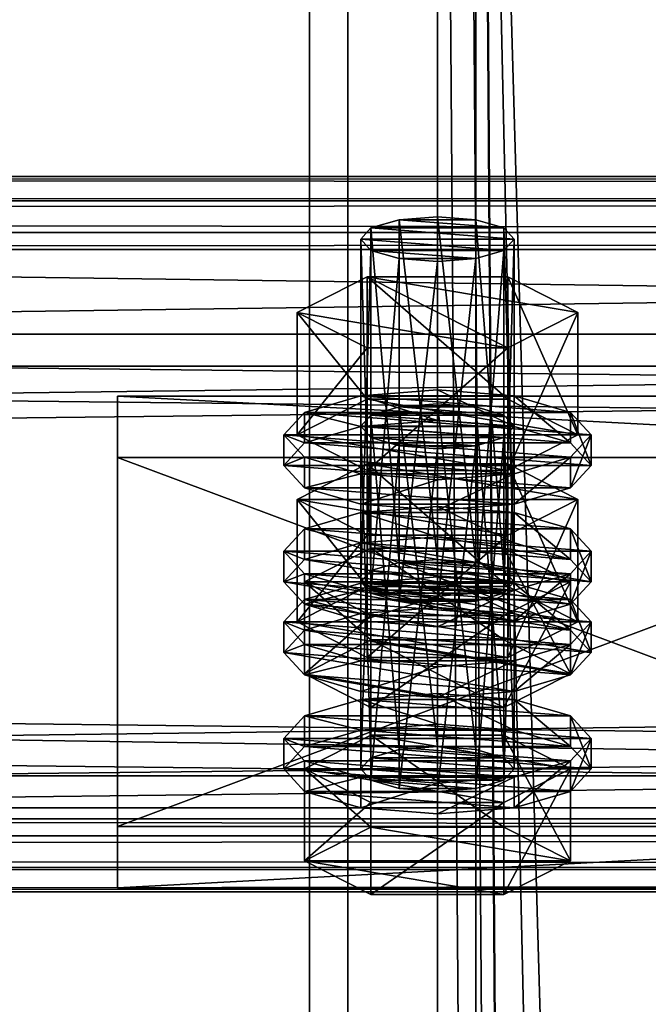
# Model space of a CAD drawing. Header units: millimetres. Extents: x 60485 to 71303, y 100 to 16900.
# Tile 563 of 656: x 63147 to 63196, y 14990 to 15067. Entities that reach past the tile are written whole.
import ezdxf

# ---------------------------------------------------------------- set-up
doc = ezdxf.new("R2010")
doc.units = ezdxf.units.MM
for name, color, linetype in [('13', 7, 'Continuous'), ('3', 7, 'Continuous'), ('4', 7, 'Continuous'), ('6', 7, 'Continuous'), ('9', 7, 'Continuous')]:
    doc.layers.add(name, color=color, linetype=linetype)

msp = doc.modelspace()

# ---------------------------------------------------------------- meshes
at = {"layer": '13', "color": 20}
mesh = msp.add_polyface(dxfattribs=at)
corners = [(63180, 15047.695, 3655.291), (63177, 15047.93, 3656.06), (63177, 15021.154, 3664.246), (63174.804, 15048.572, 3658.16), (63174.804, 15021.796, 3666.346), (63174, 15049.45, 3661.029), (63174, 15022.673, 3669.215), (63174.804, 15050.327, 3663.898), (63174.804, 15023.55, 3672.084), (63177, 15050.969, 3665.998), (63177, 15024.192, 3674.184), (63180, 15051.204, 3666.767), (63180, 15024.427, 3674.953), (63183, 15047.93, 3656.06), (63185.196, 15048.572, 3658.16), (63186, 15049.45, 3661.029), (63185.196, 15050.327, 3663.898), (63183, 15050.969, 3665.998), (63185.485, 15040.95, 3653.693), (63174.515, 15040.95, 3653.693), (63174.515, 15031.387, 3656.617), (63169.03, 15043.728, 3662.778), (63169.03, 15034.165, 3665.702), (63174.515, 15046.505, 3671.863), (63174.515, 15036.942, 3674.787), (63185.485, 15036.942, 3674.787), (63190.97, 15034.165, 3665.702), (63185.485, 15031.387, 3656.617), (63169.608, 15032.41, 3659.964), (63168, 15034.165, 3665.702), (63168, 15031.774, 3666.433), (63169.608, 15030.02, 3660.695), (63169.608, 15035.919, 3671.44), (63169.608, 15033.528, 3672.171), (63174, 15037.203, 3675.64), (63174, 15034.812, 3676.371), (63180, 15037.673, 3677.178), (63180, 15035.282, 3677.908), (63174, 15031.126, 3655.764), (63186, 15031.126, 3655.764), (63190.392, 15032.41, 3659.964), (63192, 15034.165, 3665.702), (63190.392, 15035.919, 3671.44), (63186, 15037.203, 3675.64), (63186, 15034.812, 3676.371), (63190.392, 15033.528, 3672.171), (63192, 15031.774, 3666.433), (63177, 15033.312, 3608.244), (63183, 15033.312, 3608.244), (63174.804, 15033.954, 3610.345), (63185.196, 15033.954, 3610.345), (63174, 15034.831, 3613.214), (63186, 15034.831, 3613.214), (63174.804, 15035.708, 3616.083), (63185.196, 15035.708, 3616.083), (63177, 15036.35, 3618.183)]
mesh.append_faces([[corners[k] for k in face] for face in [(9, 12, 10, 10), (13, 1, 0, 0), (9, 17, 11, 11), (19, 22, 20, 20), (21, 24, 22, 22), (23, 25, 24, 24), (18, 21, 19, 19), (22, 27, 20, 20), (28, 30, 31, 31), (29, 33, 30, 30), (32, 35, 33, 33), (34, 37, 35, 35), (34, 43, 36, 36), (44, 35, 37, 37)]], dxfattribs={"vtx0": -1, "color": 20})
mesh.append_faces([[corners[k] for k in face] for face in [(1, 13, 3, 3), (3, 14, 5, 5), (5, 15, 7, 7), (7, 16, 9, 9), (21, 18, 23, 23), (24, 26, 22, 22), (38, 39, 28, 28), (28, 40, 29, 29), (29, 41, 32, 32), (32, 42, 34, 34), (35, 45, 33, 33), (33, 46, 30, 30), (47, 48, 49, 49), (49, 50, 51, 51), (51, 52, 53, 53), (53, 54, 55, 55)]], dxfattribs={"vtx0": -1, "vtx1": -1, "color": 20})
mesh.append_faces([[corners[k] for k in face] for face in [(0, 1, 2, 2), (1, 3, 4, 4), (3, 5, 6, 6), (5, 7, 8, 8), (7, 9, 10, 10), (9, 11, 12, 12), (18, 19, 20, 20), (19, 21, 22, 22), (21, 23, 24, 24), (28, 29, 30, 30), (29, 32, 33, 33), (32, 34, 35, 35), (34, 36, 37, 37)]], dxfattribs={"vtx2": -1, "vtx3": -1, "color": 20})
mesh = msp.add_polyface(dxfattribs=at)
corners = [(63186, 15049.45, 3661.029), (63185.196, 15048.572, 3658.16), (63185.196, 15021.796, 3666.346), (63183, 15047.93, 3656.06), (63183, 15021.154, 3664.246), (63180, 15047.695, 3655.291), (63180, 15020.919, 3663.477), (63180, 15051.204, 3666.767), (63183, 15050.969, 3665.998), (63183, 15024.192, 3674.184), (63180, 15024.427, 3674.953), (63185.196, 15050.327, 3663.898), (63185.196, 15023.55, 3672.084), (63186, 15022.673, 3669.215), (63174.804, 15048.572, 3658.16), (63174, 15049.45, 3661.029), (63174.804, 15050.327, 3663.898), (63177, 15050.969, 3665.998), (63190.97, 15043.728, 3662.778), (63185.485, 15040.95, 3653.693), (63185.485, 15031.387, 3656.617), (63190.97, 15034.165, 3665.702), (63174.515, 15031.387, 3656.617), (63174.515, 15046.505, 3671.863), (63185.485, 15046.505, 3671.863), (63185.485, 15036.942, 3674.787), (63174.515, 15036.942, 3674.787), (63169.03, 15034.165, 3665.702), (63192, 15034.165, 3665.702), (63190.392, 15032.41, 3659.964), (63190.392, 15030.02, 3660.695), (63192, 15031.774, 3666.433), (63180, 15037.673, 3677.178), (63186, 15037.203, 3675.64), (63186, 15034.812, 3676.371), (63180, 15035.282, 3677.908), (63190.392, 15035.919, 3671.44), (63190.392, 15033.528, 3672.171), (63169.608, 15032.41, 3659.964), (63186, 15031.126, 3655.764), (63168, 15034.165, 3665.702), (63169.608, 15035.919, 3671.44), (63174, 15037.203, 3675.64), (63174, 15034.812, 3676.371), (63169.608, 15033.528, 3672.171), (63168, 15031.774, 3666.433), (63183, 15033.312, 3608.244), (63177, 15033.312, 3608.244), (63180, 15033.077, 3607.476), (63174.804, 15033.954, 3610.345), (63185.196, 15033.954, 3610.345), (63174, 15034.831, 3613.214), (63186, 15034.831, 3613.214), (63174.804, 15035.708, 3616.083), (63185.196, 15035.708, 3616.083), (63177, 15036.35, 3618.183), (63183, 15036.35, 3618.183), (63180, 15036.585, 3618.951), (63174.515, 15031.887, 3624.048), (63190.97, 15029.109, 3614.963), (63185.485, 15031.887, 3624.048)]
mesh.append_faces([[corners[k] for k in face] for face in [(7, 9, 10, 10), (18, 20, 21, 21), (19, 22, 20, 20), (24, 21, 25, 25), (23, 18, 24, 24), (21, 26, 25, 25), (28, 30, 31, 31), (32, 34, 35, 35), (33, 37, 34, 34), (36, 31, 37, 37), (46, 47, 48, 48), (55, 56, 57, 57), (58, 59, 60, 60)]], dxfattribs={"vtx0": -1, "color": 20})
mesh.append_faces([[corners[k] for k in face] for face in [(14, 3, 1, 1), (15, 1, 0, 0), (16, 0, 11, 11), (17, 11, 8, 8), (23, 19, 18, 18), (27, 21, 20, 20), (38, 39, 29, 29), (40, 29, 28, 28), (41, 28, 36, 36), (42, 36, 33, 33), (43, 34, 37, 37), (44, 37, 31, 31), (45, 31, 30, 30), (49, 46, 50, 50), (51, 50, 52, 52), (53, 52, 54, 54), (55, 54, 56, 56)]], dxfattribs={"vtx0": -1, "vtx2": -1, "vtx3": -1, "color": 20})
mesh.append_faces([[corners[k] for k in face] for face in [(0, 1, 2, 2), (1, 3, 4, 4), (3, 5, 6, 6), (7, 8, 9, 9), (8, 11, 12, 12), (11, 0, 13, 13), (18, 19, 20, 20), (23, 24, 25, 25), (24, 18, 21, 21), (28, 29, 30, 30), (32, 33, 34, 34), (33, 36, 37, 37), (36, 28, 31, 31)]], dxfattribs={"vtx2": -1, "vtx3": -1, "color": 20})
mesh = msp.add_polyface(dxfattribs=at)
corners = [(63186, 15049.45, 3661.029), (63185.196, 15021.796, 3666.346), (63186, 15022.673, 3669.215), (63185.196, 15048.572, 3658.16), (63183, 15021.154, 3664.246), (63183, 15047.93, 3656.06), (63180, 15020.919, 3663.477), (63183, 15050.969, 3665.998), (63185.196, 15023.55, 3672.084), (63183, 15024.192, 3674.184), (63185.196, 15050.327, 3663.898), (63177, 15024.192, 3674.184), (63180, 15024.427, 3674.953), (63174, 15022.673, 3669.215), (63169.608, 15022.673, 3669.215), (63185.196, 15020.042, 3660.608), (63190.392, 15022.673, 3669.215), (63174.804, 15025.304, 3677.822), (63185.196, 15025.304, 3677.822), (63192, 15025.064, 3668.484), (63190.392, 15023.31, 3662.746), (63190.392, 15020.919, 3663.477), (63192, 15022.673, 3669.215), (63180, 15028.572, 3679.96), (63186, 15028.102, 3678.423), (63186, 15025.711, 3679.153), (63180, 15026.181, 3680.691), (63190.392, 15026.818, 3674.222), (63190.392, 15024.427, 3674.953), (63186, 15022.025, 3658.546), (63174, 15022.025, 3658.546), (63180, 15021.555, 3657.009), (63169.608, 15023.31, 3662.746), (63168, 15025.064, 3668.484), (63169.608, 15026.818, 3674.222), (63174, 15028.102, 3678.423), (63174, 15025.711, 3679.153), (63169.608, 15024.427, 3674.953), (63190.392, 15032.41, 3659.964), (63186, 15031.126, 3655.764), (63186, 15028.736, 3656.495), (63190.392, 15030.02, 3660.695), (63180, 15030.656, 3654.226), (63180, 15028.266, 3654.957), (63169.608, 15030.02, 3660.695), (63174, 15028.736, 3656.495), (63180, 15036.585, 3618.951), (63183, 15036.35, 3618.183), (63183, 15009.574, 3626.369), (63185.196, 15035.708, 3616.083), (63185.196, 15008.932, 3624.269), (63190.97, 15029.109, 3614.963), (63185.485, 15026.332, 3605.878), (63185.485, 15016.769, 3608.802), (63174.515, 15031.887, 3624.048), (63185.485, 15031.887, 3624.048), (63185.485, 15022.324, 3626.972), (63190.97, 15019.546, 3617.887), (63169.03, 15029.109, 3614.963), (63174, 15022.585, 3627.825), (63190.392, 15021.3, 3623.624), (63186, 15022.585, 3627.825), (63180, 15023.055, 3629.362)]
mesh.append_faces([[corners[k] for k in face] for face in [(0, 1, 2, 2), (3, 4, 1, 1), (5, 6, 4, 4), (7, 8, 9, 9), (10, 2, 8, 8), (9, 11, 12, 12), (17, 16, 18, 18), (19, 21, 22, 22), (23, 25, 26, 26), (24, 28, 25, 25), (27, 22, 28, 28), (29, 30, 31, 31), (35, 24, 23, 23), (28, 26, 25, 25), (38, 40, 41, 41), (39, 43, 40, 40), (45, 40, 43, 43), (55, 57, 56, 56), (59, 61, 62, 62)]], dxfattribs={"vtx0": -1, "color": 20})
mesh.append_faces([[corners[k] for k in face] for face in [(11, 9, 8, 8), (11, 8, 2, 2), (13, 2, 1, 1), (14, 15, 16, 16), (32, 29, 20, 20), (33, 20, 19, 19), (34, 19, 27, 27), (35, 27, 24, 24), (36, 28, 22, 22), (37, 22, 21, 21), (44, 41, 40, 40), (58, 52, 51, 51), (59, 60, 61, 61)]], dxfattribs={"vtx0": -1, "vtx2": -1, "vtx3": -1, "color": 20})
mesh.append_faces([[corners[k] for k in face] for face in [(19, 20, 21, 21), (23, 24, 25, 25), (24, 27, 28, 28), (27, 19, 22, 22), (38, 39, 40, 40), (39, 42, 43, 43), (46, 47, 48, 48), (47, 49, 50, 50), (51, 52, 53, 53), (54, 55, 56, 56), (55, 51, 57, 57)]], dxfattribs={"vtx2": -1, "vtx3": -1, "color": 20})
mesh = msp.add_polyface(dxfattribs=at)
corners = [(63180, 15047.695, 3655.291), (63177, 15021.154, 3664.246), (63180, 15020.919, 3663.477), (63177, 15047.93, 3656.06), (63174.804, 15021.796, 3666.346), (63174.804, 15048.572, 3658.16), (63174, 15022.673, 3669.215), (63174, 15049.45, 3661.029), (63174.804, 15023.55, 3672.084), (63174.804, 15050.327, 3663.898), (63177, 15024.192, 3674.184), (63186, 15022.673, 3669.215), (63185.196, 15021.796, 3666.346), (63169.608, 15022.673, 3669.215), (63190.392, 15022.673, 3669.215), (63174.804, 15025.304, 3677.822), (63174, 15022.025, 3658.546), (63169.608, 15023.31, 3662.746), (63169.608, 15020.919, 3663.477), (63168, 15025.064, 3668.484), (63168, 15022.673, 3669.215), (63169.608, 15026.818, 3674.222), (63169.608, 15024.427, 3674.953), (63174, 15028.102, 3678.423), (63174, 15025.711, 3679.153), (63180, 15028.572, 3679.96), (63180, 15026.181, 3680.691), (63186, 15022.025, 3658.546), (63190.392, 15023.31, 3662.746), (63192, 15025.064, 3668.484), (63190.392, 15026.818, 3674.222), (63190.392, 15024.427, 3674.953), (63192, 15022.673, 3669.215), (63190.392, 15020.919, 3663.477), (63180, 15030.656, 3654.226), (63174, 15031.126, 3655.764), (63174, 15028.736, 3656.495), (63180, 15028.266, 3654.957), (63169.608, 15032.41, 3659.964), (63169.608, 15030.02, 3660.695), (63186, 15031.126, 3655.764), (63168, 15031.774, 3666.433), (63190.392, 15030.02, 3660.695), (63186, 15028.736, 3656.495), (63174, 15034.831, 3613.214), (63174.804, 15035.708, 3616.083), (63174.804, 15008.932, 3624.269), (63177, 15036.35, 3618.183), (63177, 15009.574, 3626.369), (63180, 15036.585, 3618.951), (63180, 15009.809, 3627.138), (63174.515, 15026.332, 3605.878), (63169.03, 15029.109, 3614.963), (63169.03, 15019.546, 3617.887), (63174.515, 15031.887, 3624.048), (63174.515, 15022.324, 3626.972), (63185.485, 15022.324, 3626.972), (63185.485, 15026.332, 3605.878), (63190.97, 15029.109, 3614.963), (63174, 15022.585, 3627.825), (63180, 15023.055, 3629.362), (63180, 15020.664, 3630.093), (63169.608, 15021.3, 3623.624), (63190.392, 15021.3, 3623.624)]
mesh.append_faces([[corners[k] for k in face] for face in [(0, 1, 2, 2), (3, 4, 1, 1), (5, 6, 4, 4), (7, 8, 6, 6), (9, 10, 8, 8), (17, 20, 18, 18), (19, 22, 20, 20), (21, 24, 22, 22), (23, 26, 24, 24), (34, 36, 37, 37), (35, 39, 36, 36), (40, 35, 34, 34), (52, 55, 53, 53), (54, 56, 55, 55), (57, 52, 51, 51)]], dxfattribs={"vtx0": -1, "color": 20})
mesh.append_faces([[corners[k] for k in face] for face in [(10, 11, 8, 8), (8, 11, 6, 6), (6, 12, 4, 4), (13, 14, 15, 15), (16, 27, 17, 17), (17, 28, 19, 19), (19, 29, 21, 21), (21, 30, 23, 23), (26, 31, 24, 24), (24, 32, 22, 22), (22, 33, 20, 20), (41, 42, 39, 39), (39, 43, 36, 36), (52, 58, 54, 54), (62, 63, 59, 59)]], dxfattribs={"vtx0": -1, "vtx1": -1, "color": 20})
mesh.append_faces([[corners[k] for k in face] for face in [(16, 17, 18, 18), (17, 19, 20, 20), (19, 21, 22, 22), (21, 23, 24, 24), (23, 25, 26, 26), (34, 35, 36, 36), (35, 38, 39, 39), (44, 45, 46, 46), (45, 47, 48, 48), (47, 49, 50, 50), (51, 52, 53, 53), (52, 54, 55, 55), (59, 60, 61, 61)]], dxfattribs={"vtx2": -1, "vtx3": -1, "color": 20})
mesh = msp.add_polyface(dxfattribs=at)
corners = [(63174.804, 15021.796, 3666.346), (63185.196, 15021.796, 3666.346), (63183, 15021.154, 3664.246), (63190.392, 15022.673, 3669.215), (63185.196, 15020.042, 3660.608), (63185.196, 15012.869, 3662.801), (63190.392, 15015.501, 3671.408), (63174.804, 15012.869, 3662.801), (63174.804, 15025.304, 3677.822), (63185.196, 15025.304, 3677.822), (63185.196, 15018.132, 3680.015), (63174.804, 15018.132, 3680.015), (63190.392, 15023.31, 3662.746), (63186, 15022.025, 3658.546), (63186, 15019.635, 3659.277), (63190.392, 15020.919, 3663.477), (63180, 15021.555, 3657.009), (63180, 15019.165, 3657.74), (63168, 15022.673, 3669.215), (63186, 15034.831, 3613.214), (63185.196, 15033.954, 3610.345), (63185.196, 15007.177, 3618.531), (63183, 15033.312, 3608.244), (63183, 15006.535, 3616.431), (63180, 15033.077, 3607.476), (63180, 15006.3, 3615.662), (63180, 15036.585, 3618.951), (63183, 15009.574, 3626.369), (63180, 15009.809, 3627.138), (63183, 15036.35, 3618.183), (63185.196, 15008.932, 3624.269), (63185.196, 15035.708, 3616.083), (63186, 15008.054, 3621.4), (63190.97, 15029.109, 3614.963), (63185.485, 15016.769, 3608.802), (63190.97, 15019.546, 3617.887), (63185.485, 15026.332, 3605.878), (63174.515, 15016.769, 3608.802), (63174.515, 15022.324, 3626.972), (63185.485, 15022.324, 3626.972), (63169.03, 15019.546, 3617.887), (63192, 15019.546, 3617.887), (63190.392, 15017.792, 3612.149), (63190.392, 15015.401, 3612.88), (63192, 15017.155, 3618.618), (63186, 15016.508, 3607.948), (63186, 15014.117, 3608.679), (63180, 15016.038, 3606.411), (63180, 15013.647, 3607.142), (63180, 15023.055, 3629.362), (63186, 15022.585, 3627.825), (63186, 15020.194, 3628.556), (63180, 15020.664, 3630.093), (63190.392, 15021.3, 3623.624), (63190.392, 15018.91, 3624.355), (63169.608, 15017.792, 3612.149), (63168, 15019.546, 3617.887), (63169.608, 15021.3, 3623.624), (63174, 15020.194, 3628.556), (63169.608, 15018.91, 3624.355), (63168, 15017.155, 3618.618)]
mesh.append_faces([[corners[k] for k in face] for face in [(3, 5, 6, 6), (4, 7, 5, 5), (9, 6, 10, 10), (6, 11, 10, 10), (12, 14, 15, 15), (13, 17, 14, 14), (26, 27, 28, 28), (29, 30, 27, 27), (31, 32, 30, 30), (33, 34, 35, 35), (36, 37, 34, 34), (35, 38, 39, 39), (41, 43, 44, 44), (42, 46, 43, 43), (49, 51, 52, 52), (50, 54, 51, 51), (53, 44, 54, 54), (54, 52, 51, 51)]], dxfattribs={"vtx0": -1, "color": 20})
mesh.append_faces([[corners[k] for k in face] for face in [(0, 1, 2, 2), (11, 6, 5, 5), (18, 15, 14, 14), (40, 35, 34, 34), (55, 45, 42, 42), (56, 42, 41, 41), (57, 41, 53, 53), (58, 54, 44, 44), (59, 44, 43, 43), (60, 43, 46, 46)]], dxfattribs={"vtx0": -1, "vtx2": -1, "vtx3": -1, "color": 20})
mesh.append_faces([[corners[k] for k in face] for face in [(3, 4, 5, 5), (8, 9, 10, 10), (9, 3, 6, 6), (12, 13, 14, 14), (13, 16, 17, 17), (19, 20, 21, 21), (20, 22, 23, 23), (22, 24, 25, 25), (31, 19, 32, 32), (41, 42, 43, 43), (42, 45, 46, 46), (45, 47, 48, 48), (49, 50, 51, 51), (50, 53, 54, 54), (53, 41, 44, 44)]], dxfattribs={"vtx2": -1, "vtx3": -1, "color": 20})
mesh = msp.add_polyface(dxfattribs=at)
corners = [(63174.804, 15021.796, 3666.346), (63183, 15021.154, 3664.246), (63177, 15021.154, 3664.246), (63180, 15020.919, 3663.477), (63185.196, 15020.042, 3660.608), (63174.804, 15020.042, 3660.608), (63174.804, 15012.869, 3662.801), (63169.608, 15022.673, 3669.215), (63169.608, 15015.501, 3671.408), (63174.804, 15025.304, 3677.822), (63174.804, 15018.132, 3680.015), (63185.196, 15018.132, 3680.015), (63185.196, 15012.869, 3662.801), (63180, 15021.555, 3657.009), (63174, 15022.025, 3658.546), (63174, 15019.635, 3659.277), (63180, 15019.165, 3657.74), (63169.608, 15020.919, 3663.477), (63168, 15022.673, 3669.215), (63186, 15019.635, 3659.277), (63180, 15033.077, 3607.476), (63177, 15033.312, 3608.244), (63177, 15006.535, 3616.431), (63174.804, 15033.954, 3610.345), (63174.804, 15007.177, 3618.531), (63174, 15034.831, 3613.214), (63174, 15008.054, 3621.4), (63174.804, 15035.708, 3616.083), (63177, 15009.574, 3626.369), (63174.804, 15008.932, 3624.269), (63177, 15036.35, 3618.183), (63180, 15009.809, 3627.138), (63185.485, 15026.332, 3605.878), (63174.515, 15026.332, 3605.878), (63174.515, 15016.769, 3608.802), (63169.03, 15019.546, 3617.887), (63174.515, 15022.324, 3626.972), (63190.97, 15019.546, 3617.887), (63185.485, 15016.769, 3608.802), (63180, 15016.038, 3606.411), (63174, 15016.508, 3607.948), (63174, 15014.117, 3608.679), (63169.608, 15017.792, 3612.149), (63169.608, 15015.401, 3612.88), (63168, 15019.546, 3617.887), (63168, 15017.155, 3618.618), (63169.608, 15021.3, 3623.624), (63169.608, 15018.91, 3624.355), (63174, 15022.585, 3627.825), (63174, 15020.194, 3628.556), (63180, 15020.664, 3630.093), (63186, 15016.508, 3607.948), (63190.392, 15017.792, 3612.149), (63192, 15019.546, 3617.887), (63190.392, 15018.91, 3624.355), (63192, 15017.155, 3618.618), (63190.392, 15015.401, 3612.88), (63186, 15014.117, 3608.679)]
mesh.append_faces([[corners[k] for k in face] for face in [(2, 1, 3, 3), (5, 8, 6, 6), (7, 10, 8, 8), (9, 11, 10, 10), (4, 7, 5, 5), (13, 15, 16, 16), (14, 17, 15, 15), (17, 16, 15, 15), (27, 28, 29, 29), (30, 31, 28, 28), (33, 35, 34, 34), (35, 38, 34, 34), (40, 43, 41, 41), (42, 45, 43, 43), (44, 47, 45, 45), (46, 49, 47, 47), (48, 50, 49, 49), (51, 40, 39, 39)]], dxfattribs={"vtx0": -1, "color": 20})
mesh.append_faces([[corners[k] for k in face] for face in [(0, 1, 2, 2), (10, 12, 8, 8), (18, 19, 17, 17), (36, 37, 35, 35), (40, 51, 42, 42), (42, 52, 44, 44), (44, 53, 46, 46), (50, 54, 49, 49), (49, 55, 47, 47), (47, 56, 45, 45), (45, 57, 43, 43)]], dxfattribs={"vtx0": -1, "vtx1": -1, "color": 20})
mesh.append_faces([[corners[k] for k in face] for face in [(17, 19, 16, 16)]], dxfattribs={"vtx0": -1, "vtx2": -1, "vtx3": -1, "color": 20})
mesh.append_faces([[corners[k] for k in face] for face in [(4, 5, 6, 6), (5, 7, 8, 8), (7, 9, 10, 10), (13, 14, 15, 15), (20, 21, 22, 22), (21, 23, 24, 24), (23, 25, 26, 26), (32, 33, 34, 34), (39, 40, 41, 41), (40, 42, 43, 43), (42, 44, 45, 45), (44, 46, 47, 47), (46, 48, 49, 49)]], dxfattribs={"vtx2": -1, "vtx3": -1, "color": 20})
mesh = msp.add_polyface(dxfattribs=at)
corners = [(63169.608, 15015.501, 3671.408), (63185.196, 15012.869, 3662.801), (63174.804, 15012.869, 3662.801), (63180, 15033.077, 3607.476), (63177, 15006.535, 3616.431), (63180, 15006.3, 3615.662), (63177, 15033.312, 3608.244), (63174.804, 15007.177, 3618.531), (63174.804, 15033.954, 3610.345), (63174, 15008.054, 3621.4), (63174, 15034.831, 3613.214), (63174.804, 15008.932, 3624.269), (63180, 15009.809, 3627.138), (63185.196, 15008.932, 3624.269), (63177, 15009.574, 3626.369), (63186, 15008.054, 3621.4), (63185.196, 15007.177, 3618.531), (63183, 15006.535, 3616.431), (63185.196, 15005.423, 3612.793), (63174.804, 15005.423, 3612.793), (63174.804, 14998.251, 3614.986), (63169.608, 15008.054, 3621.4), (63169.608, 15000.882, 3623.593), (63174.804, 15010.686, 3630.007), (63174.804, 15003.513, 3632.2), (63185.196, 15003.513, 3632.2), (63190.392, 15008.054, 3621.4), (63190.392, 15000.882, 3623.593), (63185.196, 14998.251, 3614.986), (63180, 15006.937, 3609.193), (63174, 15007.407, 3610.731), (63174, 15005.016, 3611.462), (63180, 15004.546, 3609.924), (63169.608, 15008.691, 3614.931), (63169.608, 15006.3, 3615.662), (63168, 15010.445, 3620.669), (63168, 15008.054, 3621.4), (63169.608, 15012.199, 3626.407), (63169.608, 15009.809, 3627.138), (63174, 15013.484, 3630.607), (63174, 15011.093, 3631.338), (63180, 15013.954, 3632.145), (63180, 15011.563, 3632.876), (63186, 15007.407, 3610.731), (63190.392, 15008.691, 3614.931), (63192, 15010.445, 3620.669), (63190.392, 15012.199, 3626.407), (63190.392, 15009.809, 3627.138), (63192, 15008.054, 3621.4), (63190.392, 15006.3, 3615.662), (63186, 15005.016, 3611.462), (63180, 15016.038, 3606.411), (63174, 15014.117, 3608.679), (63180, 15013.647, 3607.142), (63169.608, 15015.401, 3612.88), (63186, 15014.117, 3608.679)]
mesh.append_faces([[corners[k] for k in face] for face in [(0, 1, 2, 2), (3, 4, 5, 5), (6, 7, 4, 4), (8, 9, 7, 7), (10, 11, 9, 9), (19, 22, 20, 20), (21, 24, 22, 22), (23, 25, 24, 24), (18, 21, 19, 19), (22, 28, 20, 20), (29, 31, 32, 32), (30, 34, 31, 31), (33, 36, 34, 34), (35, 38, 36, 36), (37, 40, 38, 38), (39, 42, 40, 40), (51, 52, 53, 53), (54, 53, 52, 52)]], dxfattribs={"vtx0": -1, "color": 20})
mesh.append_faces([[corners[k] for k in face] for face in [(12, 13, 14, 14), (14, 13, 11, 11), (11, 15, 9, 9), (9, 16, 7, 7), (7, 17, 4, 4), (21, 26, 23, 23), (24, 27, 22, 22), (30, 43, 33, 33), (33, 44, 35, 35), (35, 45, 37, 37), (37, 46, 39, 39), (40, 47, 38, 38), (38, 48, 36, 36), (36, 49, 34, 34), (34, 50, 31, 31)]], dxfattribs={"vtx0": -1, "vtx1": -1, "color": 20})
mesh.append_faces([[corners[k] for k in face] for face in [(54, 55, 53, 53)]], dxfattribs={"vtx0": -1, "vtx2": -1, "vtx3": -1, "color": 20})
mesh.append_faces([[corners[k] for k in face] for face in [(18, 19, 20, 20), (19, 21, 22, 22), (21, 23, 24, 24), (29, 30, 31, 31), (30, 33, 34, 34), (33, 35, 36, 36), (35, 37, 38, 38), (37, 39, 40, 40), (39, 41, 42, 42)]], dxfattribs={"vtx2": -1, "vtx3": -1, "color": 20})
mesh = msp.add_polyface(dxfattribs=at)
corners = [(63186, 15034.831, 3613.214), (63185.196, 15007.177, 3618.531), (63186, 15008.054, 3621.4), (63185.196, 15033.954, 3610.345), (63183, 15006.535, 3616.431), (63183, 15033.312, 3608.244), (63180, 15006.3, 3615.662), (63185.196, 15008.932, 3624.269), (63180, 15009.809, 3627.138), (63183, 15009.574, 3626.369), (63174.804, 15008.932, 3624.269), (63174, 15008.054, 3621.4), (63174.804, 15007.177, 3618.531), (63177, 15006.535, 3616.431), (63190.392, 15008.054, 3621.4), (63185.196, 15005.423, 3612.793), (63185.196, 14998.251, 3614.986), (63190.392, 15000.882, 3623.593), (63174.804, 14998.251, 3614.986), (63174.804, 15010.686, 3630.007), (63185.196, 15010.686, 3630.007), (63185.196, 15003.513, 3632.2), (63169.608, 15008.054, 3621.4), (63174.804, 15003.513, 3632.2), (63169.608, 15000.882, 3623.593), (63192, 15010.445, 3620.669), (63190.392, 15008.691, 3614.931), (63190.392, 15006.3, 3615.662), (63192, 15008.054, 3621.4), (63186, 15007.407, 3610.731), (63186, 15005.016, 3611.462), (63180, 15006.937, 3609.193), (63180, 15004.546, 3609.924), (63180, 15013.954, 3632.145), (63186, 15013.484, 3630.607), (63186, 15011.093, 3631.338), (63180, 15011.563, 3632.876), (63190.392, 15012.199, 3626.407), (63190.392, 15009.809, 3627.138), (63174, 15007.407, 3610.731), (63169.608, 15008.691, 3614.931), (63168, 15010.445, 3620.669), (63169.608, 15012.199, 3626.407), (63174, 15013.484, 3630.607), (63174, 15011.093, 3631.338), (63169.608, 15009.809, 3627.138), (63168, 15008.054, 3621.4), (63169.608, 15006.3, 3615.662), (63174, 15005.016, 3611.462), (63186, 15016.508, 3607.948), (63180, 15013.647, 3607.142), (63186, 15014.117, 3608.679)]
mesh.append_faces([[corners[k] for k in face] for face in [(0, 1, 2, 2), (3, 4, 1, 1), (5, 6, 4, 4), (7, 8, 9, 9), (13, 4, 6, 6), (14, 16, 17, 17), (15, 18, 16, 16), (20, 17, 21, 21), (19, 14, 20, 20), (17, 23, 21, 21), (25, 27, 28, 28), (26, 30, 27, 27), (29, 32, 30, 30), (33, 35, 36, 36), (34, 38, 35, 35), (37, 28, 38, 38), (29, 39, 31, 31), (43, 34, 33, 33), (35, 44, 36, 36), (48, 30, 32, 32), (49, 50, 51, 51)]], dxfattribs={"vtx0": -1, "color": 20})
mesh.append_faces([[corners[k] for k in face] for face in [(10, 7, 2, 2), (11, 2, 1, 1), (12, 1, 4, 4), (22, 15, 14, 14), (24, 17, 16, 16), (40, 29, 26, 26), (41, 26, 25, 25), (42, 25, 37, 37), (43, 37, 34, 34), (44, 35, 38, 38), (45, 38, 28, 28), (46, 28, 27, 27), (47, 27, 30, 30)]], dxfattribs={"vtx0": -1, "vtx2": -1, "vtx3": -1, "color": 20})
mesh.append_faces([[corners[k] for k in face] for face in [(14, 15, 16, 16), (19, 20, 21, 21), (20, 14, 17, 17), (25, 26, 27, 27), (26, 29, 30, 30), (29, 31, 32, 32), (33, 34, 35, 35), (34, 37, 38, 38), (37, 25, 28, 28)]], dxfattribs={"vtx2": -1, "vtx3": -1, "color": 20})
at = {"layer": '3', "color": 91}
mesh = msp.add_polyface(dxfattribs=at)
corners = [(63173, 16854.959, 2970.03), (63173, 16738.421, 2970.03), (63173, 8515, 5484.182), (63173, 8515, 5561.563), (63173, 16854.959, 3011.782), (63227, 8515, 5561.563), (63227, 16854.959, 3011.782), (63227, 16738.421, 2970.03), (63227, 16854.959, 2970.03), (63227, 8515, 5484.182), (63230, 8515, 5564.7), (63230, 8515, 5481.045), (63170, 8515, 5481.045), (63170, 8515, 5564.7), (63170, 16854.959, 3014.919), (63230, 16854.959, 3014.919), (63230, 16854.959, 2970.03), (63170, 16854.959, 2970.03), (63170, 16728.16, 2970.03), (63230, 16728.16, 2970.03)]
mesh.append_faces([[corners[k] for k in face] for face in [(1, 4, 0, 0), (3, 1, 2, 2), (3, 6, 4, 4), (7, 5, 9, 9), (6, 7, 8, 8), (1, 9, 2, 2), (10, 14, 15, 15), (16, 6, 8, 8), (0, 14, 17, 17), (18, 13, 12, 12), (14, 18, 17, 17), (19, 12, 11, 11), (19, 15, 16, 16), (10, 19, 11, 11), (7, 16, 8, 8), (17, 1, 0, 0)]], dxfattribs={"vtx0": -1, "color": 91})
mesh.append_faces([[corners[k] for k in face] for face in [(4, 1, 3, 3), (5, 7, 6, 6), (10, 5, 13, 13), (5, 11, 9, 9), (9, 11, 2, 2), (13, 3, 12, 12), (3, 13, 5, 5), (12, 2, 11, 11), (14, 4, 15, 15), (15, 6, 16, 16), (13, 18, 14, 14), (15, 19, 10, 10), (19, 7, 18, 18), (18, 1, 17, 17), (1, 18, 7, 7)]], dxfattribs={"vtx0": -1, "vtx1": -1, "color": 91})
mesh.append_faces([[corners[k] for k in face] for face in [(5, 10, 11, 11), (12, 3, 2, 2), (14, 0, 4, 4), (15, 4, 6, 6), (7, 19, 16, 16)]], dxfattribs={"vtx0": -1, "vtx2": -1, "vtx3": -1, "color": 91})
mesh.append_faces([[corners[k] for k in face] for face in [(3, 5, 6, 6), (1, 7, 9, 9), (10, 13, 14, 14), (19, 18, 12, 12)]], dxfattribs={"vtx2": -1, "vtx3": -1, "color": 91})
mesh = msp.add_polyface(dxfattribs=at)
corners = [(63245, 14998.775, 3582.496), (63155, 14998.775, 3582.496), (63155, 15032.397, 3692.471), (63245, 15032.397, 3692.471), (63155, 15003.556, 3581.034), (63155, 15037.179, 3691.009), (63245, 15003.556, 3581.034), (63245, 15037.179, 3691.009)]
mesh.append_faces([[corners[k] for k in face] for face in [(0, 2, 3, 3), (1, 5, 2, 2), (4, 7, 5, 5), (6, 3, 7, 7), (1, 6, 4, 4), (3, 5, 7, 7)]], dxfattribs={"vtx0": -1, "color": 91})
mesh.append_faces([[corners[k] for k in face] for face in [(0, 1, 2, 2), (1, 4, 5, 5), (4, 6, 7, 7), (6, 0, 3, 3), (1, 0, 6, 6), (3, 2, 5, 5)]], dxfattribs={"vtx2": -1, "vtx3": -1, "color": 91})
at = {"layer": '4', "color": 171}
mesh = msp.add_polyface(dxfattribs=at)
corners = [(63217, 13638.086, 3914.76), (63183, 13638.086, 3914.76), (63183, 15154.974, 3030.03), (63217, 15154.974, 3030.03), (63183, 13863.34, 3845.893), (63183, 15262.155, 3030.03), (63217, 13863.34, 3845.893), (63217, 15262.155, 3030.03), (63220, 13625.572, 3918.585), (63220, 13875.854, 3842.067), (63220, 15268.11, 3030.03), (63220, 15149.019, 3030.03), (63180, 13875.854, 3842.067), (63180, 15268.11, 3030.03), (63180, 13625.572, 3918.585), (63180, 15149.019, 3030.03)]
mesh.append_faces([[corners[k] for k in face] for face in [(0, 2, 3, 3), (1, 5, 2, 2), (4, 7, 5, 5), (6, 3, 7, 7), (8, 10, 11, 11), (9, 13, 10, 10), (12, 15, 13, 13), (14, 11, 15, 15)]], dxfattribs={"vtx0": -1, "color": 171})
mesh.append_faces([[corners[k] for k in face] for face in [(9, 6, 12, 12), (6, 8, 0, 0), (0, 8, 1, 1), (12, 4, 14, 14), (4, 12, 6, 6), (14, 1, 8, 8), (11, 3, 15, 15), (3, 10, 7, 7), (7, 10, 5, 5), (15, 2, 13, 13), (2, 15, 3, 3), (13, 5, 10, 10)]], dxfattribs={"vtx0": -1, "vtx1": -1, "color": 171})
mesh.append_faces([[corners[k] for k in face] for face in [(6, 9, 8, 8), (14, 4, 1, 1), (3, 11, 10, 10), (13, 2, 5, 5)]], dxfattribs={"vtx0": -1, "vtx2": -1, "vtx3": -1, "color": 171})
mesh.append_faces([[corners[k] for k in face] for face in [(0, 1, 2, 2), (1, 4, 5, 5), (4, 6, 7, 7), (6, 0, 3, 3), (8, 9, 10, 10), (9, 12, 13, 13), (12, 14, 15, 15), (14, 8, 11, 11)]], dxfattribs={"vtx2": -1, "vtx3": -1, "color": 171})
at = {"layer": '6', "color": 2}
mesh = msp.add_polyface(dxfattribs=at)
corners = [(63227, 8555, 2973.03), (63173, 8555, 2973.03), (63173, 16718.348, 2973.03), (63227, 16718.348, 2973.03), (63173, 8555, 3027.03), (63173, 16541.721, 3027.03), (63227, 8555, 3027.03), (63227, 16541.721, 3027.03), (63230, 8555, 2970.03), (63230, 8555, 3030.03), (63230, 16531.909, 3030.03), (63230, 16728.16, 2970.03), (63170, 8555, 3030.03), (63170, 16531.909, 3030.03), (63170, 8555, 2970.03), (63170, 16728.16, 2970.03)]
mesh.append_faces([[corners[k] for k in face] for face in [(0, 2, 3, 3), (1, 5, 2, 2), (4, 7, 5, 5), (6, 3, 7, 7), (8, 10, 11, 11), (9, 13, 10, 10), (12, 15, 13, 13), (14, 11, 15, 15)]], dxfattribs={"vtx0": -1, "color": 2})
mesh.append_faces([[corners[k] for k in face] for face in [(9, 6, 12, 12), (6, 8, 0, 0), (0, 8, 1, 1), (12, 4, 14, 14), (4, 12, 6, 6), (14, 1, 8, 8), (11, 3, 15, 15), (3, 10, 7, 7), (7, 10, 5, 5), (15, 2, 13, 13), (2, 15, 3, 3), (13, 5, 10, 10)]], dxfattribs={"vtx0": -1, "vtx1": -1, "color": 2})
mesh.append_faces([[corners[k] for k in face] for face in [(6, 9, 8, 8), (14, 4, 1, 1), (3, 11, 10, 10), (13, 2, 5, 5)]], dxfattribs={"vtx0": -1, "vtx2": -1, "vtx3": -1, "color": 2})
mesh.append_faces([[corners[k] for k in face] for face in [(0, 1, 2, 2), (1, 4, 5, 5), (4, 6, 7, 7), (6, 0, 3, 3), (8, 9, 10, 10), (9, 12, 13, 13), (12, 14, 15, 15), (14, 8, 11, 11)]], dxfattribs={"vtx2": -1, "vtx3": -1, "color": 2})
at = {"layer": '9', "color": 243}
mesh = msp.add_polyface(dxfattribs=at)
corners = [(60500, 15049.968, 3572.071), (60500, 15005.024, 3585.819), (63500, 15005.024, 3585.819), (63500, 15049.968, 3572.071), (60500, 15039.54, 3698.658), (63500, 15039.54, 3698.658), (60500, 15004.158, 3709.481), (63500, 15004.158, 3709.481), (60500, 15000.355, 3697.049), (63500, 15000.355, 3697.049), (60500, 14998.443, 3697.634), (63500, 14998.443, 3697.634), (60500, 15002.83, 3711.978), (63500, 15002.83, 3711.978), (60500, 15042.037, 3699.985), (63500, 15042.037, 3699.985), (60500, 15007.522, 3587.146), (63500, 15007.522, 3587.146), (60500, 15048.641, 3574.569), (63500, 15048.641, 3574.569), (60500, 15052.444, 3587), (63500, 15052.444, 3587), (60500, 15054.356, 3586.415), (63500, 15054.356, 3586.415)]
mesh.append_faces([[corners[k] for k in face] for face in [(0, 2, 3, 3), (1, 5, 2, 2), (4, 7, 5, 5), (6, 9, 7, 7), (8, 11, 9, 9), (10, 13, 11, 11), (12, 15, 13, 13), (14, 17, 15, 15), (16, 19, 17, 17), (18, 21, 19, 19), (20, 23, 21, 21), (22, 3, 23, 23), (8, 12, 10, 10), (20, 0, 22, 22), (11, 7, 9, 9), (3, 21, 23, 23)]], dxfattribs={"vtx0": -1, "color": 243})
mesh.append_faces([[corners[k] for k in face] for face in [(12, 6, 14, 14), (14, 1, 16, 16), (16, 0, 18, 18), (18, 0, 20, 20), (21, 3, 19, 19), (19, 2, 17, 17), (17, 2, 15, 15), (15, 5, 13, 13)]], dxfattribs={"vtx0": -1, "vtx1": -1, "color": 243})
mesh.append_faces([[corners[k] for k in face] for face in [(12, 8, 6, 6), (14, 6, 4, 4), (14, 4, 1, 1), (16, 1, 0, 0), (7, 11, 13, 13), (19, 3, 2, 2), (15, 2, 5, 5), (13, 5, 7, 7)]], dxfattribs={"vtx0": -1, "vtx2": -1, "vtx3": -1, "color": 243})
mesh.append_faces([[corners[k] for k in face] for face in [(0, 1, 2, 2), (1, 4, 5, 5), (4, 6, 7, 7), (6, 8, 9, 9), (8, 10, 11, 11), (10, 12, 13, 13), (12, 14, 15, 15), (14, 16, 17, 17), (16, 18, 19, 19), (18, 20, 21, 21), (20, 22, 23, 23), (22, 0, 3, 3)]], dxfattribs={"vtx2": -1, "vtx3": -1, "color": 243})
mesh = msp.add_polyface(dxfattribs=at)
corners = [(62900, 15049.968, 3572.071), (62900, 15005.024, 3585.819), (66100, 15005.024, 3585.819), (66100, 15049.968, 3572.071), (62900, 15039.54, 3698.658), (66100, 15039.54, 3698.658), (62900, 15004.158, 3709.481), (66100, 15004.158, 3709.481), (62900, 15000.355, 3697.049), (66100, 15000.355, 3697.049), (62900, 14998.443, 3697.634), (66100, 14998.443, 3697.634), (62900, 15002.83, 3711.978), (66100, 15002.83, 3711.978), (62900, 15042.037, 3699.985), (66100, 15042.037, 3699.985), (62900, 15007.522, 3587.146), (66100, 15007.522, 3587.146), (62900, 15048.641, 3574.569), (66100, 15048.641, 3574.569), (62900, 15052.444, 3587), (66100, 15052.444, 3587), (62900, 15054.356, 3586.415), (66100, 15054.356, 3586.415)]
mesh.append_faces([[corners[k] for k in face] for face in [(0, 2, 3, 3), (1, 5, 2, 2), (4, 7, 5, 5), (6, 9, 7, 7), (8, 11, 9, 9), (10, 13, 11, 11), (12, 15, 13, 13), (14, 17, 15, 15), (16, 19, 17, 17), (18, 21, 19, 19), (20, 23, 21, 21), (22, 3, 23, 23), (8, 12, 10, 10), (20, 0, 22, 22), (13, 9, 11, 11)]], dxfattribs={"vtx0": -1, "color": 243})
mesh.append_faces([[corners[k] for k in face] for face in [(12, 6, 14, 14), (14, 1, 16, 16), (16, 0, 18, 18), (18, 0, 20, 20), (3, 19, 23, 23), (19, 2, 17, 17), (17, 2, 15, 15), (15, 5, 13, 13)]], dxfattribs={"vtx0": -1, "vtx1": -1, "color": 243})
mesh.append_faces([[corners[k] for k in face] for face in [(12, 8, 6, 6), (14, 6, 4, 4), (14, 4, 1, 1), (16, 1, 0, 0), (19, 3, 2, 2), (15, 2, 5, 5), (13, 5, 7, 7), (13, 7, 9, 9)]], dxfattribs={"vtx0": -1, "vtx2": -1, "vtx3": -1, "color": 243})
mesh.append_faces([[corners[k] for k in face] for face in [(21, 23, 19, 19)]], dxfattribs={"vtx1": -1, "color": 243})
mesh.append_faces([[corners[k] for k in face] for face in [(0, 1, 2, 2), (1, 4, 5, 5), (4, 6, 7, 7), (6, 8, 9, 9), (8, 10, 11, 11), (10, 12, 13, 13), (12, 14, 15, 15), (14, 16, 17, 17), (16, 18, 19, 19), (18, 20, 21, 21), (20, 22, 23, 23), (22, 0, 3, 3)]], dxfattribs={"vtx2": -1, "vtx3": -1, "color": 243})

doc.saveas('drawing.dxf')
